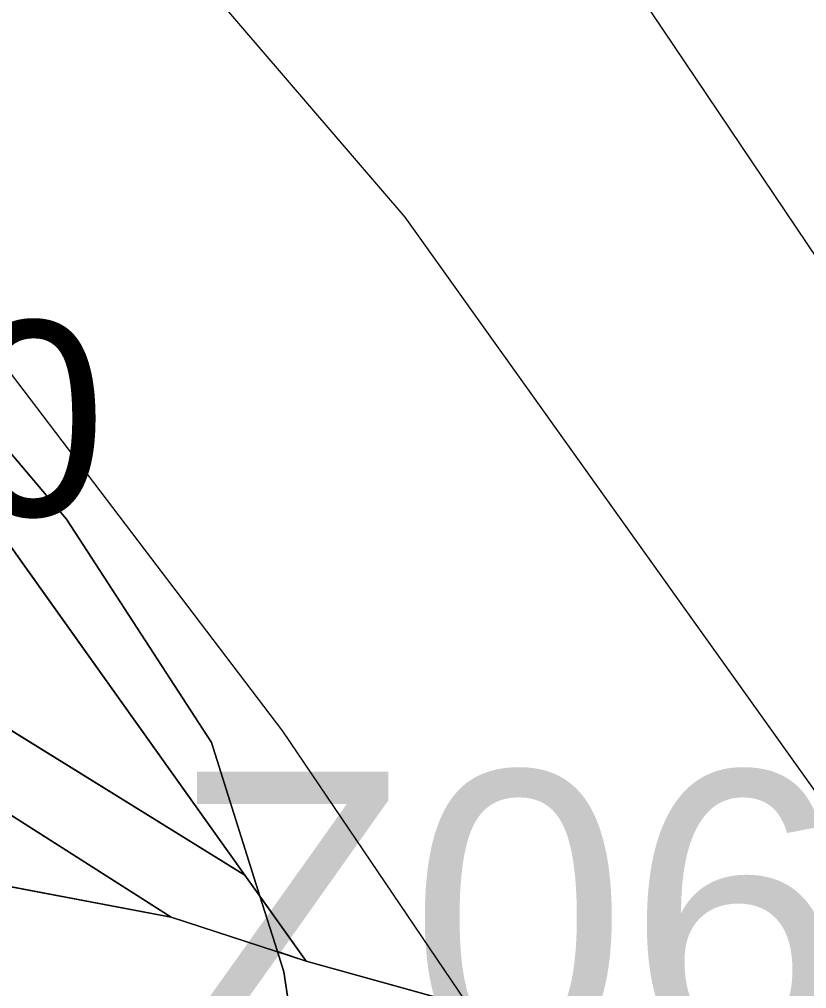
# Model space of a CAD drawing. Extents: x -706130 to -698555, y -971544 to -967260.
# Drawn here: x -703495.59 to -703455.21, y -970451.23 to -970401.47 of the extents above; entities that cross this region are included whole.
import ezdxf

# ---------------------------------------------------------------- set-up
doc = ezdxf.new("R2010")
doc.units = 0
for name, color, linetype in [('Archeologická naleziště S', 7, 'Continuous'), ('BPEJ hranice S', 7, 'Continuous'), ('BPEJ I-II trida ochrany S', 7, 'Continuous'), ('Docházková izochrona - VLAK N', 7, 'Continuous'), ('Hranice intravilán', 7, 'Continuous'), ('KN_Hranice_parcel', 7, 'Continuous'), ('KN_Polygon parcely', 7, 'Continuous'), ('KN_POZEMKY_14_OSTATNI PLOCHA', 7, 'Continuous'), ('KN_POZEMKY_2_ORNA PUDA', 7, 'Continuous'), ('KN_POZEMKY_5_ZAHRADA', 7, 'Continuous'), ('KN_VYUZITI_17_ostatni plocha_ostatni komunikace', 7, 'Continuous'), ('Plochy N_P ŠRAFY', 7, 'Continuous'), ('Plochy smíšené obytné venkovské N', 7, 'Continuous'), ('Plochy zeleně sídelní ostatní S', 7, 'Continuous'), ('Plochy zemědělské všeobecné CELEK S', 7, 'Continuous'), ('Plochy zmen_ zastavitelne plochy', 7, 'Continuous'), ('Plochy zmen_ zastavitelne plochy popis', 7, 'Continuous'), ('Plochy zmen_ zastavitelne plochy_ZAKL', 7, 'Continuous'), ('Regulační bloky v krajině S', 7, 'Continuous'), ('Regulační bloky zastavitelné N', 7, 'Continuous'), ('Regulační kódy zastavěné S', 7, 'Continuous'), ('VÝŠKOPIS_vrstevnice hlavní', 7, 'Continuous'), ('VÝŠKOPIS_vrstevnice zesílená', 7, 'Continuous'), ('Zastavene uzemi N', 7, 'Continuous'), ('Zastavene uzemi plochy N', 7, 'Continuous'), ('Zábory hodnocené - plochy', 7, 'Continuous')]:
    doc.layers.add(name, color=color, linetype=linetype)

msp = doc.modelspace()

# ---------------------------------------------------------------- linework, layer by layer
at = {"layer": 'Archeologická naleziště S'}
msp.add_lwpolyline([(-703408.701, -970993.876), (-703586.125, -970875.938), (-703659.438, -970897.188), (-703878.375, -970326.375), (-703591.188, -970210.375), (-703362.812, -970550.625), (-703335.438, -970886.438), (-703375.42, -970994.479)], dxfattribs=at)
at = {"layer": 'BPEJ hranice S'}
for points in [[(-703526.313, -970392.115), (-703521.358, -970401.721), (-703520.985, -970402.049), (-703511.137, -970410.706), (-703508.021, -970413.044), (-703505.975, -970414.578), (-703499.986, -970419.072), (-703493.172, -970427.128), (-703485.739, -970438.593), (-703483.25, -970446.478), (-703482.351, -970449.327), (-703482.022, -970450.367), (-703480.164, -970462.761)], [(-703451.718, -970497.567), (-703463.405, -970495.684), (-703474.271, -970493.933), (-703476.231, -970493.617), (-703478.09, -970493.318), (-703479.022, -970485.365), (-703479.172, -970484.08), (-703479.625, -970480.211), (-703479.728, -970479.331), (-703479.854, -970478.254), (-703480.164, -970462.761), (-703482.022, -970450.367), (-703482.351, -970449.327), (-703483.25, -970446.478), (-703485.739, -970438.593), (-703493.172, -970427.128), (-703499.986, -970419.072), (-703505.975, -970414.578), (-703508.021, -970413.044), (-703511.137, -970410.706), (-703520.985, -970402.049), (-703521.358, -970401.721), (-703526.313, -970392.115)]]:
    msp.add_lwpolyline(points, dxfattribs=at)
at = {"layer": 'BPEJ I-II trida ochrany S'}
for p, q in [((-703499.986, -970419.072), (-703493.172, -970427.128)), ((-703493.172, -970427.128), (-703485.739, -970438.593)), ((-703485.739, -970438.593), (-703483.25, -970446.478)), ((-703483.25, -970446.478), (-703480.87, -970449.81)), ((-703480.87, -970449.81), (-703482.351, -970449.327))]:
    msp.add_line(p, q, dxfattribs=at)
msp.add_lwpolyline([(-703482.351, -970449.327), (-703482.022, -970450.367), (-703480.164, -970462.761)], dxfattribs=at)
at = {"layer": 'Docházková izochrona - VLAK N'}
msp.add_circle((-704165.451, -969778.767), 800, dxfattribs=at)
at = {"layer": 'Hranice intravilán'}
msp.add_lwpolyline([(-703429.22, -970520.08), (-703466.65, -970511.21), (-703458.01, -970469.87), (-703455.3, -970456.92), (-703480.87, -970449.81), (-703487.8, -970447.55), (-703528.41, -970421.69), (-703554.13, -970405.32), (-703543.92, -970407.48), (-703506.95, -970413.21), (-703510.55, -970383.21)], dxfattribs=at)
at = {"layer": 'KN_Hranice_parcel'}
for p, q in [((-703506.95, -970413.21), (-703484.02, -970445.4)), ((-703487.8, -970447.55), (-703528.41, -970421.69)), ((-703484.02, -970445.4), (-703480.87, -970449.81)), ((-703480.87, -970449.81), (-703487.8, -970447.55))]:
    msp.add_line(p, q, dxfattribs=at)
for points in [[(-703543.92, -970407.48), (-703525.82, -970419.52), (-703484.02, -970445.4)], [(-703487.8, -970447.55), (-703516.38, -970442.15), (-703528.66, -970446.81), (-703539.12, -970446.53)], [(-703480.87, -970449.81), (-703455.3, -970456.92), (-703458.01, -970469.87)]]:
    msp.add_lwpolyline(points, dxfattribs=at)
at = {"layer": 'KN_Polygon parcely'}
msp.add_lwpolyline([(-703351.24, -970400.63), (-703394.73, -970395.4), (-703520.6, -970377.03), (-703510.55, -970383.21), (-703506.95, -970413.21), (-703484.02, -970445.4), (-703480.87, -970449.81), (-703455.3, -970456.92), (-703458.01, -970469.87), (-703466.65, -970511.21), (-703429.22, -970520.08), (-703376.88, -970531.73), (-703357.21, -970535.29), (-703350.81, -970536.45)], dxfattribs=at)
for points in [[(-703528.41, -970421.69), (-703487.8, -970447.55), (-703480.87, -970449.81), (-703484.02, -970445.4), (-703525.82, -970419.52), (-703543.92, -970407.48), (-703553.34, -970401.51), (-703575.44, -970405.35), (-703572.42, -970408.81), (-703554.13, -970405.32)], [(-703506.95, -970413.21), (-703543.92, -970407.48), (-703525.82, -970419.52), (-703484.02, -970445.4)], [(-703487.8, -970447.55), (-703528.41, -970421.69), (-703537.58, -970429.2), (-703544.97, -970435.26), (-703545.12, -970435.39), (-703539.12, -970446.53), (-703528.66, -970446.81), (-703516.38, -970442.15)], [(-703516.38, -970442.15), (-703528.66, -970446.81), (-703539.12, -970446.53), (-703530.1, -970456.69), (-703515.65, -970445.75), (-703510.95, -970451.95), (-703506.85, -970457.07), (-703499.66, -970466.07), (-703504.25, -970469.74), (-703503.16, -970471.11), (-703502.87, -970470.9), (-703494.79, -970465.01), (-703489.16, -970472.79), (-703481.22, -970478.3), (-703458.01, -970469.87), (-703455.3, -970456.92), (-703480.87, -970449.81), (-703487.8, -970447.55)]]:
    msp.add_lwpolyline(points, close=True, dxfattribs=at)
at = {"layer": 'KN_POZEMKY_14_OSTATNI PLOCHA'}
for p, q in [((-703525.82, -970419.52), (-703484.02, -970445.4)), ((-703487.8, -970447.55), (-703528.41, -970421.69)), ((-703484.02, -970445.4), (-703480.87, -970449.81)), ((-703480.87, -970449.81), (-703487.8, -970447.55))]:
    msp.add_line(p, q, dxfattribs=at)
at = {"layer": 'KN_POZEMKY_2_ORNA PUDA'}
for p, q in [((-703484.02, -970445.4), (-703506.95, -970413.21)), ((-703480.87, -970449.81), (-703484.02, -970445.4)), ((-703455.3, -970456.92), (-703480.87, -970449.81))]:
    msp.add_line(p, q, dxfattribs=at)
at = {"layer": 'KN_POZEMKY_5_ZAHRADA'}
for p, q in [((-703506.95, -970413.21), (-703484.02, -970445.4)), ((-703484.02, -970445.4), (-703525.82, -970419.52)), ((-703528.41, -970421.69), (-703487.8, -970447.55)), ((-703487.8, -970447.55), (-703516.38, -970442.15)), ((-703516.38, -970442.15), (-703487.8, -970447.55)), ((-703487.8, -970447.55), (-703480.87, -970449.81)), ((-703480.87, -970449.81), (-703455.3, -970456.92))]:
    msp.add_line(p, q, dxfattribs=at)
at = {"layer": 'KN_VYUZITI_17_ostatni plocha_ostatni komunikace'}
for p, q in [((-703525.82, -970419.52), (-703484.02, -970445.4)), ((-703487.8, -970447.55), (-703528.41, -970421.69)), ((-703484.02, -970445.4), (-703480.87, -970449.81)), ((-703480.87, -970449.81), (-703487.8, -970447.55))]:
    msp.add_line(p, q, dxfattribs=at)
at = {"layer": 'Plochy N_P ŠRAFY'}
msp.add_line((-703480.87, -970449.81), (-703487.8, -970447.55), dxfattribs=at)
for points in [[(-703487.8, -970447.55), (-703516.38, -970442.15), (-703528.66, -970446.81), (-703539.12, -970446.53)], [(-703458.01, -970469.87), (-703455.3, -970456.92), (-703480.87, -970449.81)]]:
    msp.add_lwpolyline(points, dxfattribs=at)
at = {"layer": 'Plochy smíšené obytné venkovské N'}
msp.add_line((-703480.87, -970449.81), (-703487.8, -970447.55), dxfattribs=at)
for points in [[(-703487.8, -970447.55), (-703516.38, -970442.15), (-703528.66, -970446.81), (-703539.12, -970446.53)], [(-703458.01, -970469.87), (-703455.3, -970456.92), (-703480.87, -970449.81)]]:
    msp.add_lwpolyline(points, dxfattribs=at)
at = {"layer": 'Plochy zeleně sídelní ostatní S'}
for p, q in [((-703484.02, -970445.4), (-703506.95, -970413.21)), ((-703516.38, -970442.15), (-703487.8, -970447.55)), ((-703480.87, -970449.81), (-703484.02, -970445.4)), ((-703487.8, -970447.55), (-703480.87, -970449.81))]:
    msp.add_line(p, q, dxfattribs=at)
at = {"layer": 'Plochy zemědělské všeobecné CELEK S'}
for p, q in [((-703506.95, -970413.21), (-703484.02, -970445.4)), ((-703484.02, -970445.4), (-703480.87, -970449.81)), ((-703480.87, -970449.81), (-703455.3, -970456.92))]:
    msp.add_line(p, q, dxfattribs=at)
at = {"layer": 'Plochy zmen_ zastavitelne plochy'}
msp.add_lwpolyline([(-703455.3, -970456.92), (-703480.87, -970449.81), (-703487.8, -970447.55), (-703516.38, -970442.15), (-703528.66, -970446.81), (-703539.12, -970446.53), (-703530.1, -970456.69), (-703515.65, -970445.75), (-703510.95, -970451.95)], dxfattribs=at)
at = {"layer": 'Plochy zmen_ zastavitelne plochy_ZAKL'}
msp.add_lwpolyline([(-703455.3, -970456.92), (-703480.87, -970449.81), (-703487.8, -970447.55), (-703516.38, -970442.15), (-703528.66, -970446.81), (-703539.12, -970446.53), (-703530.1, -970456.69), (-703515.65, -970445.75), (-703510.95, -970451.95)], dxfattribs=at)
at = {"layer": 'Regulační bloky v krajině S'}
for p, q in [((-703484.02, -970445.4), (-703506.95, -970413.21)), ((-703506.95, -970413.21), (-703484.02, -970445.4)), ((-703516.38, -970442.15), (-703487.8, -970447.55)), ((-703480.87, -970449.81), (-703484.02, -970445.4)), ((-703484.02, -970445.4), (-703480.87, -970449.81)), ((-703487.8, -970447.55), (-703480.87, -970449.81)), ((-703480.87, -970449.81), (-703455.3, -970456.92))]:
    msp.add_line(p, q, dxfattribs=at)
at = {"layer": 'Regulační bloky zastavitelné N'}
msp.add_lwpolyline([(-703455.3, -970456.92), (-703480.87, -970449.81), (-703487.8, -970447.55), (-703516.38, -970442.15), (-703528.66, -970446.81), (-703539.12, -970446.53), (-703530.1, -970456.69), (-703515.65, -970445.75), (-703510.95, -970451.95)], dxfattribs=at)
at = {"layer": 'VÝŠKOPIS_vrstevnice hlavní'}
msp.add_lwpolyline([(-703525.037, -970354.268), (-703475.816, -970411.622), (-703445.57, -970453.995), (-703433.443, -970467.549), (-703405.907, -970494.799), (-703377.801, -970520.765), (-703356.829, -970536.173), (-703333.573, -970550.298)], dxfattribs=at)
at = {"layer": 'VÝŠKOPIS_vrstevnice zesílená'}
msp.add_lwpolyline([(-703395.058, -970263.415), (-703403.482, -970269.094), (-703425.739, -970280.793), (-703458.125, -970291.779), (-703470.109, -970292.492), (-703482.094, -970290.209), (-703530.031, -970276.085), (-703542.015, -970273.517), (-703554.57, -970271.805), (-703567.696, -970272.518), (-703574.259, -970273.945), (-703580.822, -970276.228), (-703590.095, -970281.078), (-703604.291, -970293.419), (-703610.64, -970306.759), (-703610.782, -970309.327), (-703608.785, -970314.891), (-703598.513, -970323.88), (-703557.424, -970351.701), (-703538.734, -970367.537), (-703522.184, -970385.228), (-703482.093, -970438.016), (-703448.994, -970486.952), (-703432.301, -970516.057)], dxfattribs=at)
at = {"layer": 'Zastavene uzemi N'}
msp.add_lwpolyline([(-703350.81, -970536.45), (-703357.21, -970535.29), (-703376.88, -970531.73), (-703429.22, -970520.08), (-703466.65, -970511.21), (-703458.01, -970469.87), (-703455.3, -970456.92), (-703480.87, -970449.81), (-703484.02, -970445.4), (-703506.95, -970413.21), (-703510.55, -970383.21)], dxfattribs=at)
at = {"layer": 'Zastavene uzemi plochy N'}
msp.add_lwpolyline([(-703350.81, -970536.45), (-703357.21, -970535.29), (-703376.88, -970531.73), (-703429.22, -970520.08), (-703466.65, -970511.21), (-703458.01, -970469.87), (-703455.3, -970456.92), (-703480.87, -970449.81), (-703484.02, -970445.4), (-703506.95, -970413.21), (-703510.55, -970383.21)], dxfattribs=at)
at = {"layer": 'Zábory hodnocené - plochy'}
msp.add_lwpolyline([(-703455.3, -970456.92), (-703480.87, -970449.81), (-703487.8, -970447.55), (-703516.38, -970442.15), (-703528.66, -970446.81), (-703539.12, -970446.53), (-703530.1, -970456.69), (-703515.65, -970445.75), (-703510.95, -970451.95)], dxfattribs=at)

# ---------------------------------------------------------------- texts
at = {"layer": 'Plochy zmen_ zastavitelne plochy popis'}
msp.add_text('Z06', height=15, dxfattribs=at).set_placement((-703487.824, -970455.081))
at = {"layer": 'Regulační kódy zastavěné S'}
msp.add_text('SV1.15.70', height=10, dxfattribs=at).set_placement((-703553.612, -970426.958))

doc.saveas('drawing.dxf')
